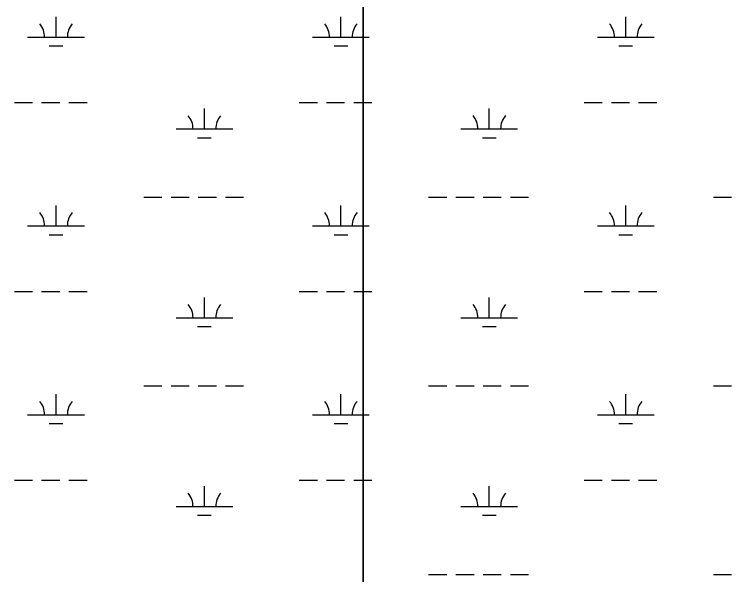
# Model space of a CAD drawing. Extents: x 3161564 to 3199464, y 849354 to 874788.
# Drawn here: x 3187863 to 3189126, y 855721 to 856709 of the extents above; entities that cross this region are included whole.
import ezdxf

# ---------------------------------------------------------------- set-up
doc = ezdxf.new("R2010")
doc.units = 0
doc.layers.add('V-WETL-SWMP', color=7, linetype='Continuous')

msp = doc.modelspace()

# ---------------------------------------------------------------- linework, layer by layer
at = {"layer": 'V-WETL-SWMP'}
for p, q in [((3188477.3, 858268.9), (3188477.3, 855147.2)), ((3188477.3, 855147.2), (3188477.3, 858268.9)), ((3187936.1, 856668.5), (3187936.1, 856704.5)), ((3188438, 856668.5), (3188438, 856704.5)), ((3188939.9, 856668.5), (3188939.9, 856704.5)), ((3187886.1, 856668.5), (3187986.1, 856668.5)), ((3188388, 856668.5), (3188477.3, 856668.5)), ((3188477.3, 856668.5), (3188488, 856668.5)), ((3188889.9, 856668.5), (3188989.9, 856668.5)), ((3187924.1, 856653.1), (3187948.1, 856653.1)), ((3188426, 856653.1), (3188450, 856653.1)), ((3188927.9, 856653.1), (3188951.9, 856653.1)), ((3187862.7, 856553.1), (3187894.7, 856553.1)), ((3187910.7, 856553.1), (3187942.7, 856553.1)), ((3187958.7, 856553.1), (3187990.7, 856553.1)), ((3188364.6, 856553.1), (3188396.6, 856553.1)), ((3188412.6, 856553.1), (3188444.6, 856553.1)), ((3188460.6, 856553.1), (3188477.3, 856553.1)), ((3188477.3, 856553.1), (3188492.6, 856553.1)), ((3188866.5, 856553.1), (3188898.5, 856553.1)), ((3188914.5, 856553.1), (3188946.5, 856553.1)), ((3188962.5, 856553.1), (3188994.5, 856553.1)), ((3188197.5, 856506.7), (3188197.5, 856542.7)), ((3188699.4, 856506.7), (3188699.4, 856542.7)), ((3188147.5, 856506.7), (3188247.5, 856506.7)), ((3188649.4, 856506.7), (3188749.4, 856506.7)), ((3188185.5, 856491.2), (3188209.5, 856491.2)), ((3188687.4, 856491.2), (3188711.4, 856491.2)), ((3188090.7, 856386.6), (3188122.7, 856386.6)), ((3188138.7, 856386.6), (3188170.7, 856386.6)), ((3188186.7, 856386.6), (3188218.7, 856386.6)), ((3188234.7, 856386.6), (3188266.7, 856386.6)), ((3188592.6, 856386.6), (3188624.6, 856386.6)), ((3188640.6, 856386.6), (3188672.6, 856386.6)), ((3188688.6, 856386.6), (3188720.6, 856386.6)), ((3188736.6, 856386.6), (3188768.6, 856386.6)), ((3189094.5, 856386.6), (3189126.5, 856386.6)), ((3187936.1, 856335.9), (3187936.1, 856371.9)), ((3188438, 856335.9), (3188438, 856371.9)), ((3188939.9, 856335.9), (3188939.9, 856371.9)), ((3187886.1, 856335.9), (3187986.1, 856335.9)), ((3188388, 856335.9), (3188477.3, 856335.9)), ((3188477.3, 856335.9), (3188488, 856335.9)), ((3188889.9, 856335.9), (3188989.9, 856335.9)), ((3187924.1, 856320.4), (3187948.1, 856320.4)), ((3188426, 856320.4), (3188450, 856320.4)), ((3188927.9, 856320.4), (3188951.9, 856320.4)), ((3187862.7, 856220.4), (3187894.7, 856220.4)), ((3187910.7, 856220.4), (3187942.7, 856220.4)), ((3187958.7, 856220.4), (3187990.7, 856220.4)), ((3188364.6, 856220.4), (3188396.6, 856220.4)), ((3188412.6, 856220.4), (3188444.6, 856220.4)), ((3188460.6, 856220.4), (3188477.3, 856220.4)), ((3188477.3, 856220.4), (3188492.6, 856220.4)), ((3188866.5, 856220.4), (3188898.5, 856220.4)), ((3188914.5, 856220.4), (3188946.5, 856220.4)), ((3188962.5, 856220.4), (3188994.5, 856220.4)), ((3188197.5, 856174), (3188197.5, 856210)), ((3188699.4, 856174), (3188699.4, 856210)), ((3188147.5, 856174), (3188247.5, 856174)), ((3188649.4, 856174), (3188749.4, 856174)), ((3188185.5, 856158.6), (3188209.5, 856158.6)), ((3188687.4, 856158.6), (3188711.4, 856158.6)), ((3188090.7, 856053.9), (3188122.7, 856053.9)), ((3188138.7, 856053.9), (3188170.7, 856053.9)), ((3188186.7, 856053.9), (3188218.7, 856053.9)), ((3188234.7, 856053.9), (3188266.7, 856053.9)), ((3188592.6, 856053.9), (3188624.6, 856053.9)), ((3188640.6, 856053.9), (3188672.6, 856053.9)), ((3188688.6, 856053.9), (3188720.6, 856053.9)), ((3188736.6, 856053.9), (3188768.6, 856053.9)), ((3189094.5, 856053.9), (3189126.5, 856053.9)), ((3187936.1, 856003.2), (3187936.1, 856039.2)), ((3188438, 856003.2), (3188438, 856039.2)), ((3188939.9, 856003.2), (3188939.9, 856039.2)), ((3187886.1, 856003.2), (3187986.1, 856003.2)), ((3188388, 856003.2), (3188477.3, 856003.2)), ((3188477.3, 856003.2), (3188488, 856003.2)), ((3188889.9, 856003.2), (3188989.9, 856003.2)), ((3187924.1, 855987.7), (3187948.1, 855987.7)), ((3188426, 855987.7), (3188450, 855987.7)), ((3188927.9, 855987.8), (3188951.9, 855987.8)), ((3187862.7, 855887.7), (3187894.7, 855887.7)), ((3187910.7, 855887.7), (3187942.7, 855887.7)), ((3187958.7, 855887.7), (3187990.7, 855887.7)), ((3188197.5, 855841.3), (3188197.5, 855877.3)), ((3188364.6, 855887.7), (3188396.6, 855887.7)), ((3188412.6, 855887.7), (3188444.6, 855887.7)), ((3188460.6, 855887.7), (3188477.3, 855887.7)), ((3188477.3, 855887.8), (3188492.6, 855887.8)), ((3188699.4, 855841.3), (3188699.4, 855877.3)), ((3188866.5, 855887.8), (3188898.5, 855887.8)), ((3188914.5, 855887.8), (3188946.5, 855887.8)), ((3188962.5, 855887.8), (3188994.5, 855887.8)), ((3188147.5, 855841.3), (3188247.5, 855841.3)), ((3188649.4, 855841.3), (3188749.4, 855841.3)), ((3188185.5, 855825.9), (3188209.5, 855825.9)), ((3188687.4, 855825.9), (3188711.4, 855825.9)), ((3188592.6, 855721.3), (3188624.6, 855721.3)), ((3188640.6, 855721.3), (3188672.6, 855721.3)), ((3188688.6, 855721.3), (3188720.6, 855721.3)), ((3188736.6, 855721.3), (3188768.6, 855721.3)), ((3189094.5, 855721.3), (3189126.5, 855721.3))]:
    msp.add_line(p, q, dxfattribs=at)
for centre, start, end in [((3187880.8, 856669), 359.2282, 40.7718), ((3187991.3, 856669), 139.2282, 180.7718), ((3188382.8, 856669), 359.2282, 40.7718), ((3188493.2, 856669), 139.2282, 180.7718), ((3188884.7, 856669), 359.2282, 40.7718), ((3188995.1, 856669), 139.2282, 180.7718), ((3188142.3, 856507.1), 359.2282, 40.7718), ((3188252.8, 856507.1), 139.2282, 180.7718), ((3188644.2, 856507.2), 359.2282, 40.7718), ((3188754.7, 856507.2), 139.2282, 180.7718), ((3187880.8, 856336.3), 359.2282, 40.7718), ((3187991.3, 856336.3), 139.2282, 180.7718), ((3188382.8, 856336.3), 359.2282, 40.7718), ((3188493.2, 856336.3), 139.2282, 180.7718), ((3188884.7, 856336.3), 359.2282, 40.7718), ((3188995.1, 856336.3), 139.2282, 180.7718), ((3188142.3, 856174.5), 359.2282, 40.7718), ((3188252.8, 856174.5), 139.2282, 180.7718), ((3188644.2, 856174.5), 359.2282, 40.7718), ((3188754.7, 856174.5), 139.2282, 180.7718), ((3187880.8, 856003.7), 359.2282, 40.7718), ((3187991.3, 856003.7), 139.2282, 180.7718), ((3188382.8, 856003.7), 359.2282, 40.7718), ((3188493.2, 856003.7), 139.2282, 180.7718), ((3188884.7, 856003.7), 359.2282, 40.7718), ((3188995.1, 856003.7), 139.2282, 180.7718), ((3188142.3, 855841.8), 359.2282, 40.7718), ((3188252.8, 855841.8), 139.2282, 180.7718), ((3188644.2, 855841.8), 359.2282, 40.7718), ((3188754.7, 855841.8), 139.2282, 180.7718)]:
    msp.add_arc(centre, 35.2, start, end, dxfattribs=at)

doc.saveas('drawing.dxf')
